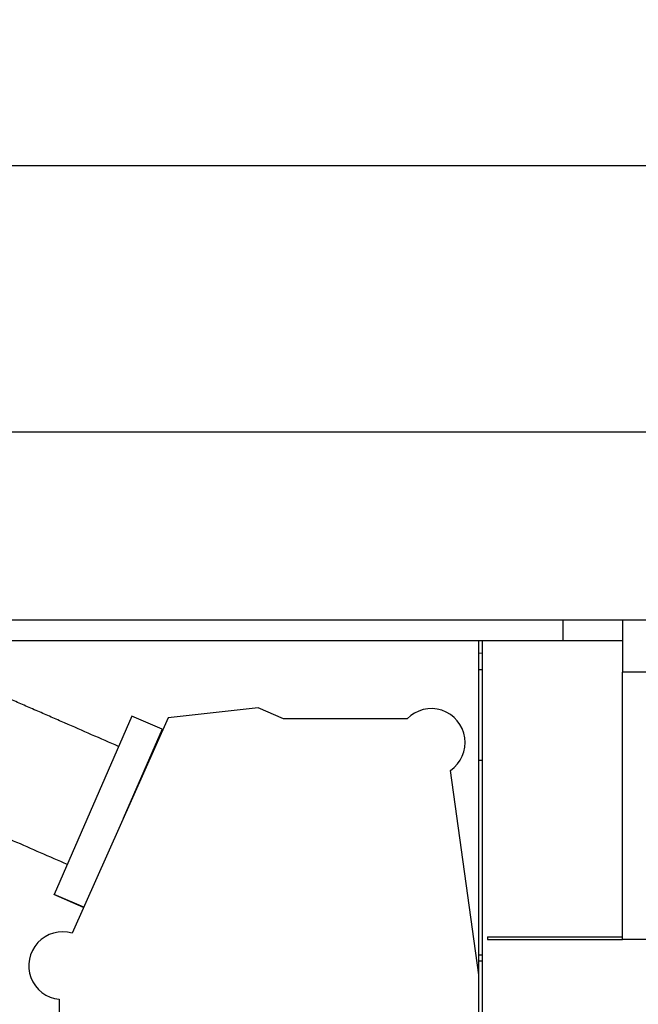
# Model space of a CAD drawing. Header units: inches. Extents: x 0 to 20790, y -12 to 14700.
# Tile 258 of 436: x 10300 to 10666, y 4929 to 5511. Entities that reach past the tile are written whole.
import ezdxf

# ---------------------------------------------------------------- set-up
doc = ezdxf.new("R2010")
doc.units = ezdxf.units.IN
doc.layers.add('1', color=7, linetype='Continuous', true_color=0xffffff)
doc.layers.add('254', color=7, linetype='Continuous', true_color=0xffffff)
doc.styles.add('latin_extended', font='simplex.shx')
doc.dimstyles.get("Standard").update_dxf_attribs({"dimtxt": 0.18, "dimasz": 0.18, "dimexe": 0.18, "dimexo": 0.0625, "dimgap": 0.09, "dimtad": 0, "dimtih": 1, "dimtoh": 1, "dimdec": 4, "dimzin": 0, "dimdsep": 46, "dimtxsty": 'Standard', "dimcen": 0.09, "dimadec": 0, "dimazin": 0, "dimtfac": 1, "dimtdec": 4, "dimtofl": 0, "dimtmove": 0, "dimatfit": 3, "dimfxl": 1, "dimtolj": 1, "dimtzin": 0, "dimarcsym": 0})

# ---------------------------------------------------------------- blocks, each defined once
blk = doc.blocks.new('_U0')
at = {"layer": '254', "color": 3, "linetype": 'Continuous', "lineweight": 13, "transparency": 16777216}
for p, q in [((10849.28, 6803.37), (11850.52, 6803.37)), ((11815.52, 6680.87), (11815.52, 4494.37)), ((10021.49, 4371.87), (11850.52, 4371.87))]:
    blk.add_line(p, q, dxfattribs=at)
at = {"layer": '254', "color": 3, "transparency": 16777216}
for points in [[(11835.94, 6680.87), (11795.11, 6680.87), (11815.52, 6803.37)], [(11795.11, 4494.37), (11835.94, 4494.37), (11815.52, 4371.87)]]:
    blk.add_solid(points, dxfattribs=at)
at = {"layer": 'Defpoints', "color": 0, "transparency": 16777216}
for p in [(10814.28, 6803.37), (9986.49, 4371.87), (11815.52, 4371.87)]:
    blk.add_point(p, dxfattribs=at)
at = {"layer": '254', "color": 2, "lineweight": 13, "transparency": 16777216, "insert": (11631.77, 5371.79), "char_height": 122.5, "attachment_point": 1, "rotation": 90, "style": 'latin_extended'}
blk.add_mtext('\\A1;2432', dxfattribs=at)

msp = doc.modelspace()

# ---------------------------------------------------------------- linework, layer by layer
at = {"layer": '1', "color": 2, "linetype": 'Continuous', "lineweight": 25}
for p, q in [((10196.971, 5425.076), (11191.49, 5425.076)), ((10150.869, 5267.674), (11190.43, 5267.674)), ((10150.869, 5156.375), (11079.13, 5156.375)), ((10621.405, 5143.875), (10621.405, 5156.376)), ((10656.49, 5156.375), (10656.49, 5125.375)), ((10621.405, 5143.875), (10168.99, 5143.875)), ((10571.49, 4946.438), (10571.49, 5143.879)), ((10571.491, 5136.7), (10571.491, 5143.877)), ((10573.491, 5143.888), (10573.491, 4920.875)), ((10656.492, 5143.875), (10621.405, 5143.875)), ((10571.491, 5126.875), (10571.491, 5136.7)), ((10573.491, 5126.875), (10571.491, 5126.875)), ((10656.49, 4967.375), (10656.49, 5125.375)), ((11230.99, 5125.375), (10656.49, 5125.375)), ((10441.114, 5104.277), (10387.883, 5098.494)), ((10456.198, 5097.874), (10441.114, 5104.277)), ((10366.419, 5099.455), (10320.458, 4994.039)), ((10387.883, 5098.494), (10331.145, 4971.058)), ((10384.344, 5091.64), (10366.419, 5099.455)), ((10529.208, 5097.874), (10456.198, 5097.874)), ((10384.344, 5091.64), (10361.339, 5038.876)), ((10571.49, 5073.325), (10573.491, 5073.325)), ((10571.49, 4946.433), (10554.784, 5067.368)), ((10320.458, 4994.039), (10320.409, 4993.927)), ((10337.926, 4986.289), (10320.409, 4993.927)), ((10337.976, 4986.401), (10320.458, 4994.039)), ((10576.671, 4968.875), (10656.49, 4968.875)), ((10576.671, 4968.875), (10576.671, 4967.375)), ((10576.671, 4967.375), (10656.49, 4967.375)), ((11267.771, 4967.375), (10656.49, 4967.375)), ((10571.49, 4958.325), (10573.491, 4958.325)), ((10571.49, 4954.76), (10573.491, 4954.76)), ((10571.49, 4845.874), (10571.49, 4946.433)), ((10323.49, 4931.975), (10323.49, 4893.483))]:
    msp.add_line(p, q, dxfattribs=at)
at = {"layer": '1', "color": 110, "linetype": 'Continuous', "lineweight": 13}
msp.add_line((10573.491, 5136.7), (10571.491, 5136.7), dxfattribs=at)
msp.add_circle((9986.49, 4371.874), 616.6, dxfattribs=at)
at = {"layer": '1', "color": 2, "linetype": 'Continuous', "lineweight": 25}
for radius in [615, 613]:
    msp.add_circle((9986.49, 4371.874), radius, dxfattribs=at)
for centre, start, end in [((10543.49, 5083.874), 304.380232, 135.572996), ((10325.49, 4951.874), 73.575639, 264.262406)]:
    msp.add_arc(centre, 20, start, end, dxfattribs=at)
for points, knots in [([(10358.601, 5081.524), (10347.975, 5086.157), (10334.694, 5091.948), (10318.756, 5098.897), (10310.786, 5102.371), (10302.801, 5105.852), (10297.473, 5108.176), (10294.801, 5109.341)], [0, 0, 0, 0, 0.499626, 0.6245325, 0.749439, 0.8743457, 1, 1, 1, 1]), ([(10264.467, 5039.657), (10269.782, 5037.339), (10280.41, 5032.706), (10301.663, 5023.439), (10317.601, 5016.49), (10328.227, 5011.858)], [0, 0, 0, 0, 0.2500855, 0.500057, 1, 1, 1, 1])]:
    msp.add_open_spline(points, degree=3, knots=knots, dxfattribs=at)

# ---------------------------------------------------------------- dimensions: what is measured, and where the dimension line sits
at = {"layer": '254', "color": 2, "linetype": 'Continuous', "lineweight": 13}
dim = msp.add_linear_dim(base=(11815.522214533, 4371.874375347), p1=(10814.281945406, 6803.374375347), p2=(9986.49047022, 4371.874375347), angle=90, dimstyle='Standard', override={"dimscale": 35, "dimtxt": 3.5, "dimasz": 3.5, "dimexe": 1, "dimexo": 1, "dimgap": 1.75, "dimtad": 1, "dimtih": 0, "dimtoh": 0, "dimdec": 0, "dimlfac": 1, "dimzin": 8, "dimdsep": 46, "dimlunit": 2, "dimtxsty": 'latin_extended', "dimsah": 1, "dimse1": 0, "dimse2": 0, "dimsd1": 0, "dimsd2": 0, "dimclrd": 3, "dimclre": 3, "dimclrt": 2, "dimtol": 0, "dimtm": -0.1, "dimtfac": 0.714286, "dimtdec": 3, "dimtofl": 1, "dimtmove": 0, "dimtzin": 8, "dimlwd": 13, "dimlwe": 13}, dxfattribs=at)
dim.commit()
dim.dimension.update_dxf_attribs({"geometry": '_U0', "text_midpoint": (11815.522214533, 5587.624375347), "dimtype": 160})

doc.saveas('drawing.dxf')
